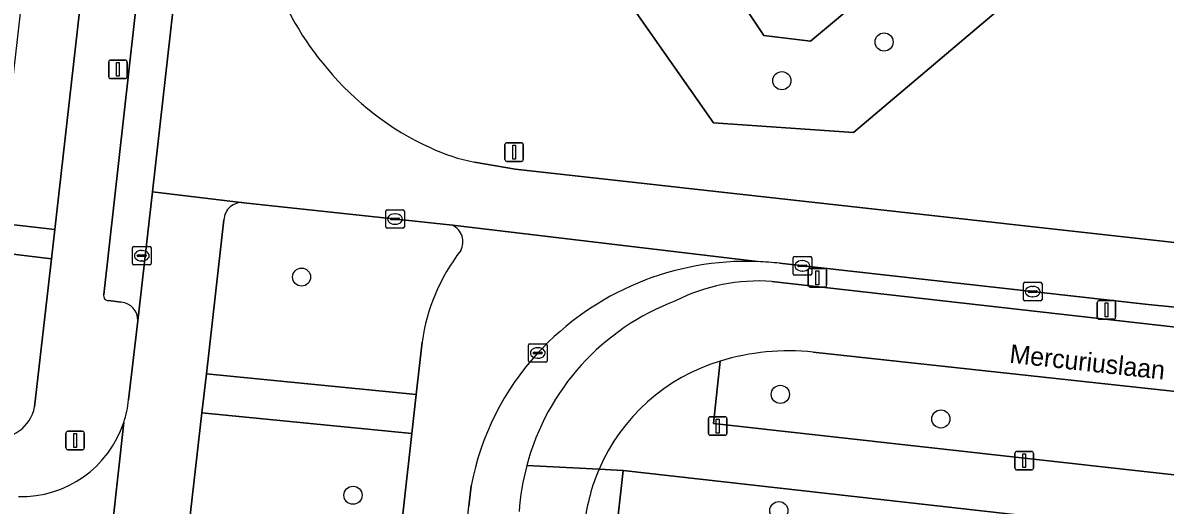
# Model space of a CAD drawing. Extents: x 161928 to 163071, y 386474 to 387428.
# Drawn here: x 162189.6 to 162251.1, y 386742.5 to 386768.4 of the extents above; entities that cross this region are included whole.
import ezdxf

# ---------------------------------------------------------------- set-up
doc = ezdxf.new("R2010")
doc.units = 0
for name, color, linetype in [('IMGEO_Berm_groen', 7, 'Continuous'), ('IMGEO_Boom', 7, 'Continuous'), ('IMGEO_Erf', 7, 'Continuous'), ('IMGEO_Fietspad_gesloten', 7, 'Continuous'), ('IMGEO_Groenvoorziening', 7, 'Continuous'), ('IMGEO_Kolk', 7, 'Continuous'), ('IMGEO_Lichtmast', 7, 'Continuous'), ('IMGEO_Openbare_ruimte_label', 7, 'Continuous'), ('IMGEO_Parkeervlak_gesloten', 7, 'Continuous'), ('IMGEO_Rijbaan_lokaal_gesloten', 7, 'Continuous'), ('IMGEO_Rijbaan_lokaal_open', 7, 'Continuous'), ('IMGEO_Voetpad_open', 7, 'Continuous')]:
    doc.layers.add(name, color=color, linetype=linetype)

msp = doc.modelspace()

# ---------------------------------------------------------------- linework, layer by layer
at = {"layer": 'IMGEO_Berm_groen'}
for points in [[(162212.73, 386757.546), (162201.49, 386758.76)], [(162200.428, 386757.835), (162199.494, 386749.539), (162210.783, 386748.439), (162211.097, 386751.253)], [(162227.141, 386750.228), (162226.78, 386746.88), (162267.049, 386742.383), (162267.553, 386746.877), (162232.163, 386750.721)]]:
    msp.add_lwpolyline(points, dxfattribs=at)
msp.add_lwpolyline([(162210.549, 386746.328), (162199.236, 386747.442), (162197.092, 386728.675), (162199.652, 386728.402), (162197.688, 386710.554), (162195.119, 386710.825), (162191.927, 386682.236), (162191.691, 386680.339), (162203.028, 386679.021), (162203.309, 386681.427), (162203.435, 386682.781), (162203, 386682.828), (162200.825, 386683.064), (162202.823, 386700.954), (162205.453, 386700.673)], close=True, dxfattribs=at)
for centre, radius, start, end in [((162201.385, 386757.808), 0.958, 83.71888, 178.39273), ((162212.309, 386756.652), 0.988, 331.56, 64.78021), ((162221.355, 386749.824), 10.357, 142.14094, 172.07226), ((162230.865, 386738.116), 12.671, 84.12128, 107.09203)]:
    msp.add_arc(centre, radius, start, end, dxfattribs=at)
at = {"layer": 'IMGEO_Boom'}
for centre in [(162235.975, 386767.41), (162230.47, 386765.326), (162204.606, 386754.754), (162230.386, 386748.439), (162239.033, 386747.116), (162207.377, 386743.009), (162230.309, 386742.181)]:
    msp.add_circle(centre, 0.489, dxfattribs=at)
at = {"layer": 'IMGEO_Erf'}
msp.add_lwpolyline([(162196.771, 386805.559), (162193.639, 386805.915), (162192.948, 386799.826), (162192.266, 386793.814), (162191.584, 386787.803), (162190.903, 386781.792), (162190.221, 386775.78), (162189.539, 386769.769), (162188.857, 386763.757), (162188.166, 386757.668), (162191.31, 386757.312)], close=True, dxfattribs=at)
at = {"layer": 'IMGEO_Fietspad_gesloten'}
for points in [[(162279.558, 386748.933), (162276.299, 386749.284), (162229.934, 386754.517)], [(162232.163, 386750.721), (162267.553, 386746.877), (162272.041, 386746.368), (162280.535, 386745.352)], [(162220.627, 386744.414), (162216.735, 386744.617)], [(162216.735, 386744.617), (162220.627, 386744.414)]]:
    msp.add_lwpolyline(points, dxfattribs=at)
for centre, radius, start, end in [((162229.212, 386744.687), 9.857, 85.80077, 116.93803), ((162229.347, 386741.261), 13.051, 110.63739, 165.09792), ((162230.865, 386738.116), 12.671, 84.12128, 107.09203), ((162230.144, 386740.308), 10.365, 106.84007, 156.66025), ((162229.261, 386741.269), 12.966, 165.0379, 176.1944), ((162230.14, 386740.309), 10.361, 156.65656, 173.00716)]:
    msp.add_arc(centre, radius, start, end, dxfattribs=at)
at = {"layer": 'IMGEO_Groenvoorziening'}
for points in [[(162234.335, 386762.537), (162257.503, 386782.161), (162260.488, 386782.185), (162270.834, 386768.555), (162274.709, 386771.504), (162263.12, 386786.668), (162255.519, 386787.093), (162232.019, 386767.459), (162229.508, 386767.761), (162219.304, 386783.014), (162214.958, 386779.955), (162226.797, 386763.062)], [(162274.709, 386771.504), (162270.834, 386768.555), (162260.488, 386782.185), (162257.503, 386782.161), (162234.335, 386762.537), (162226.797, 386763.062), (162214.958, 386779.955), (162219.304, 386783.014), (162229.508, 386767.761), (162232.019, 386767.459), (162255.519, 386787.093), (162263.12, 386786.668)], [(162245.363, 386741.706), (162221.929, 386744.346), (162214.782, 386680.498), (162223.437, 386679.534), (162224.5, 386679.416), (162234.333, 386678.391), (162238.263, 386677.963), (162238.505, 386679.954), (162220.599, 386681.926), (162226.595, 386737.185), (162229.227, 386736.991), (162229.722, 386740.601), (162240.582, 386739.464), (162240.32, 386737.425), (162244.895, 386736.957)]]:
    msp.add_lwpolyline(points, close=True, dxfattribs=at)
for points in [[(162213.913, 386760.939), (162216.114, 386760.569), (162268.884, 386754.688)], [(162190.23, 386747.764), (162191.133, 386755.746), (162185.046, 386756.474), (162184.326, 386749.92), (162183.946, 386746.708), (162183.925, 386746.534), (162187.908, 386746.108)]]:
    msp.add_lwpolyline(points, dxfattribs=at)
for centre, radius, start, end in [((162216.5, 386775.292), 14.036, 173.12587, 221.50076), ((162217.787, 386775.604), 15.22, 219.16863, 245.75906), ((162215.89, 386770.883), 10.139, 244.57871, 258.75416), ((162188.196, 386748.16), 2.073, 262.02011, 348.97118)]:
    msp.add_arc(centre, radius, start, end, dxfattribs=at)
at = {"layer": 'IMGEO_Kolk'}
for p, q in [((162209.215, 386758.38), (162210.067, 386758.38)), ((162209.14, 386757.454), (162209.14, 386758.306)), ((162209.399, 386757.874), (162209.399, 386757.886)), ((162209.837, 386757.837), (162209.439, 386757.837)), ((162209.442, 386757.923), (162209.84, 386757.923)), ((162209.628, 386758.16), (162209.653, 386758.16)), ((162209.883, 386757.886), (162209.883, 386757.874)), ((162210.141, 386758.306), (162210.141, 386757.454)), ((162210.067, 386757.38), (162209.215, 386757.38)), ((162209.651, 386757.6), (162209.626, 386757.6)), ((162195.502, 386755.481), (162195.502, 386756.333)), ((162195.577, 386756.407), (162196.429, 386756.407)), ((162195.761, 386755.901), (162195.761, 386755.913)), ((162196.199, 386755.864), (162195.801, 386755.864)), ((162195.804, 386755.95), (162196.202, 386755.95)), ((162195.99, 386756.187), (162196.015, 386756.187)), ((162196.245, 386755.913), (162196.245, 386755.901)), ((162196.503, 386756.333), (162196.503, 386755.481)), ((162231.15, 386755.86), (162232.002, 386755.86)), ((162196.429, 386755.407), (162195.577, 386755.407)), ((162196.013, 386755.627), (162195.988, 386755.627)), ((162231.075, 386754.934), (162231.075, 386755.786)), ((162231.334, 386755.354), (162231.334, 386755.366)), ((162231.772, 386755.317), (162231.374, 386755.317)), ((162231.377, 386755.403), (162231.775, 386755.403)), ((162231.563, 386755.64), (162231.588, 386755.64)), ((162231.818, 386755.366), (162231.818, 386755.354)), ((162232.076, 386755.786), (162232.076, 386754.934)), ((162232.002, 386754.86), (162231.15, 386754.86)), ((162231.586, 386755.08), (162231.561, 386755.08)), ((162243.481, 386753.547), (162243.481, 386754.399)), ((162243.556, 386754.473), (162244.408, 386754.473)), ((162243.783, 386754.016), (162244.181, 386754.016)), ((162243.969, 386754.253), (162243.994, 386754.253)), ((162244.482, 386754.399), (162244.482, 386753.547)), ((162244.408, 386753.473), (162243.556, 386753.473)), ((162243.74, 386753.967), (162243.74, 386753.979)), ((162244.178, 386753.93), (162243.78, 386753.93)), ((162243.992, 386753.693), (162243.967, 386753.693)), ((162244.224, 386753.979), (162244.224, 386753.967)), ((162216.826, 386750.242), (162216.826, 386751.094)), ((162216.901, 386751.168), (162217.753, 386751.168)), ((162217.314, 386750.948), (162217.339, 386750.948)), ((162217.827, 386751.094), (162217.827, 386750.242)), ((162217.085, 386750.662), (162217.085, 386750.674)), ((162217.523, 386750.625), (162217.125, 386750.625)), ((162217.128, 386750.711), (162217.526, 386750.711)), ((162217.337, 386750.388), (162217.312, 386750.388)), ((162217.569, 386750.674), (162217.569, 386750.662)), ((162217.753, 386750.168), (162216.901, 386750.168))]:
    msp.add_line(p, q, dxfattribs=at)
for points in [[(162209.215, 386758.38), (162210.067, 386758.38)], [(162209.14, 386757.454), (162209.14, 386758.306)], [(162210.141, 386758.306), (162210.141, 386757.454)], [(162210.067, 386757.38), (162209.215, 386757.38)], [(162195.502, 386755.481), (162195.502, 386756.333)], [(162195.577, 386756.407), (162196.429, 386756.407)], [(162196.503, 386756.333), (162196.503, 386755.481)], [(162231.15, 386755.86), (162232.002, 386755.86)], [(162196.429, 386755.407), (162195.577, 386755.407)], [(162231.075, 386754.934), (162231.075, 386755.786)], [(162232.076, 386755.786), (162232.076, 386754.934)], [(162232.002, 386754.86), (162231.15, 386754.86)], [(162243.481, 386753.547), (162243.481, 386754.399)], [(162243.556, 386754.473), (162244.408, 386754.473)], [(162244.482, 386754.399), (162244.482, 386753.547)], [(162244.408, 386753.473), (162243.556, 386753.473)], [(162216.826, 386750.242), (162216.826, 386751.094)], [(162216.901, 386751.168), (162217.753, 386751.168)], [(162217.827, 386751.094), (162217.827, 386750.242)], [(162217.753, 386750.168), (162216.901, 386750.168)]]:
    msp.add_lwpolyline(points, dxfattribs=at)
for centre, radius, start, end in [((162209.217, 386758.304), 0.0765, 91.55205, 178.44795), ((162209.217, 386758.304), 0.0765, 91.55205, 178.44795), ((162210.065, 386758.304), 0.0765, 1.55205, 88.44795), ((162210.065, 386758.304), 0.0765, 1.55205, 88.44795), ((162209.439, 386757.883), 0.0403, 85.87752, 175.75265), ((162209.436, 386757.873), 0.0366, 178.93798, 274.71019), ((162209.84, 386757.88), 0.043, 264.86636, 352.45326), ((162209.844, 386757.885), 0.0386, 1.73085, 96.63898), ((162209.217, 386757.456), 0.0765, 181.55205, 268.44795), ((162209.217, 386757.456), 0.0765, 181.55205, 268.44795), ((162210.065, 386757.456), 0.0765, 271.55205, 358.44795), ((162210.065, 386757.456), 0.0765, 271.55205, 358.44795), ((162195.579, 386756.331), 0.0765, 91.55205, 178.44795), ((162195.579, 386756.331), 0.0765, 91.55205, 178.44795), ((162195.801, 386755.91), 0.0403, 85.87752, 175.75265), ((162195.798, 386755.9), 0.0366, 178.93798, 274.71019), ((162196.202, 386755.907), 0.043, 264.86636, 352.45326), ((162196.206, 386755.912), 0.0386, 1.73085, 96.63898), ((162196.427, 386756.331), 0.0765, 1.55205, 88.44795), ((162196.427, 386756.331), 0.0765, 1.55205, 88.44795), ((162231.152, 386755.784), 0.0765, 91.55205, 178.44795), ((162231.152, 386755.784), 0.0765, 91.55205, 178.44795), ((162232, 386755.784), 0.0765, 1.55205, 88.44795), ((162232, 386755.784), 0.0765, 1.55205, 88.44795), ((162195.579, 386755.483), 0.0765, 181.55205, 268.44795), ((162195.579, 386755.483), 0.0765, 181.55205, 268.44795), ((162196.427, 386755.483), 0.0765, 271.55205, 358.44795), ((162196.427, 386755.483), 0.0765, 271.55205, 358.44795), ((162231.374, 386755.363), 0.0403, 85.87752, 175.75265), ((162231.371, 386755.353), 0.0366, 178.93798, 274.71019), ((162231.775, 386755.36), 0.043, 264.86636, 352.45326), ((162231.779, 386755.365), 0.0386, 1.73085, 96.63898), ((162231.152, 386754.936), 0.0765, 181.55205, 268.44795), ((162231.152, 386754.936), 0.0765, 181.55205, 268.44795), ((162232, 386754.936), 0.0765, 271.55205, 358.44795), ((162232, 386754.936), 0.0765, 271.55205, 358.44795), ((162243.558, 386754.397), 0.0765, 91.55205, 178.44795), ((162243.558, 386754.397), 0.0765, 91.55205, 178.44795), ((162243.78, 386753.976), 0.0403, 85.87752, 175.75265), ((162244.185, 386753.978), 0.0386, 1.73085, 96.63898), ((162244.406, 386754.397), 0.0765, 1.55205, 88.44795), ((162244.406, 386754.397), 0.0765, 1.55205, 88.44795), ((162243.558, 386753.549), 0.0765, 181.55205, 268.44795), ((162243.558, 386753.549), 0.0765, 181.55205, 268.44795), ((162243.777, 386753.966), 0.0366, 178.93798, 274.71019), ((162244.181, 386753.973), 0.043, 264.86636, 352.45326), ((162244.406, 386753.549), 0.0765, 271.55205, 358.44795), ((162244.406, 386753.549), 0.0765, 271.55205, 358.44795), ((162216.903, 386751.092), 0.0765, 91.55205, 178.44795), ((162216.903, 386751.092), 0.0765, 91.55205, 178.44795), ((162217.751, 386751.092), 0.0765, 1.55205, 88.44795), ((162217.751, 386751.092), 0.0765, 1.55205, 88.44795), ((162217.125, 386750.671), 0.0403, 85.87752, 175.75265), ((162217.122, 386750.661), 0.0366, 178.93798, 274.71019), ((162217.526, 386750.668), 0.043, 264.86636, 352.45326), ((162217.53, 386750.673), 0.0386, 1.73085, 96.63898), ((162216.903, 386750.244), 0.0765, 181.55205, 268.44795), ((162216.903, 386750.244), 0.0765, 181.55205, 268.44795), ((162217.751, 386750.244), 0.0765, 271.55205, 358.44795), ((162217.751, 386750.244), 0.0765, 271.55205, 358.44795)]:
    msp.add_arc(centre, radius, start, end, dxfattribs=at)
for centre, major_axis, ratio, start_param, end_param in [((162209.627, 386757.88), (-0.387, 0.002), 0.722429, 4.712389, 7.853982), ((162209.652, 386757.88), (-0.39, 0.002), 0.717154, 1.570796, 4.712389), ((162195.989, 386755.907), (-0.387, 0.002), 0.722429, 4.712389, 7.853982), ((162196.014, 386755.907), (-0.39, 0.002), 0.717154, 1.570796, 4.712389), ((162231.562, 386755.36), (-0.387, 0.002), 0.722429, 4.712389, 7.853982), ((162231.587, 386755.36), (-0.39, 0.002), 0.717154, 1.570796, 4.712389), ((162243.968, 386753.973), (-0.387, 0.002), 0.722429, 4.712389, 7.853982), ((162243.993, 386753.973), (-0.39, 0.002), 0.717154, 1.570796, 4.712389), ((162217.313, 386750.668), (-0.387, 0.002), 0.722429, 4.712389, 7.853982), ((162217.338, 386750.668), (-0.39, 0.002), 0.717154, 1.570796, 4.712389)]:
    msp.add_ellipse(centre, major_axis=major_axis, ratio=ratio, start_param=start_param, end_param=end_param, dxfattribs=at)
at = {"layer": 'IMGEO_Lichtmast'}
for p, q in [((162194.218, 386765.54), (162194.218, 386766.34)), ((162194.218, 386766.34), (162194.218, 386765.54)), ((162194.318, 386766.44), (162195.108, 386766.44)), ((162195.108, 386766.44), (162194.318, 386766.44)), ((162195.208, 386766.34), (162195.208, 386765.54)), ((162195.208, 386765.54), (162195.208, 386766.34)), ((162195.108, 386765.44), (162194.318, 386765.44)), ((162194.318, 386765.44), (162195.108, 386765.44)), ((162215.556, 386761.084), (162215.556, 386761.884)), ((162215.556, 386761.884), (162215.556, 386761.084)), ((162215.656, 386761.984), (162216.446, 386761.984)), ((162216.446, 386761.984), (162215.656, 386761.984)), ((162216.546, 386761.884), (162216.546, 386761.084)), ((162216.546, 386761.084), (162216.546, 386761.884)), ((162216.446, 386760.984), (162215.656, 386760.984)), ((162215.656, 386760.984), (162216.446, 386760.984)), ((162231.888, 386754.318), (162231.888, 386755.118)), ((162231.888, 386755.118), (162231.888, 386754.318)), ((162231.988, 386755.218), (162232.778, 386755.218)), ((162232.778, 386755.218), (162231.988, 386755.218)), ((162232.878, 386755.118), (162232.878, 386754.318)), ((162232.878, 386754.318), (162232.878, 386755.118)), ((162232.778, 386754.218), (162231.988, 386754.218)), ((162231.988, 386754.218), (162232.778, 386754.218)), ((162247.554, 386753.488), (162248.344, 386753.488)), ((162248.344, 386753.488), (162247.554, 386753.488)), ((162247.454, 386752.588), (162247.454, 386753.388)), ((162247.454, 386753.388), (162247.454, 386752.588)), ((162248.444, 386753.388), (162248.444, 386752.588)), ((162248.444, 386752.588), (162248.444, 386753.388)), ((162248.344, 386752.488), (162247.554, 386752.488)), ((162247.554, 386752.488), (162248.344, 386752.488)), ((162226.517, 386746.335), (162226.517, 386747.135)), ((162226.517, 386747.135), (162226.517, 386746.335)), ((162226.617, 386747.235), (162227.407, 386747.235)), ((162227.407, 386747.235), (162226.617, 386747.235)), ((162227.507, 386747.135), (162227.507, 386746.335)), ((162227.507, 386746.335), (162227.507, 386747.135)), ((162191.914, 386745.557), (162191.914, 386746.357)), ((162191.914, 386746.357), (162191.914, 386745.557)), ((162192.014, 386746.457), (162192.804, 386746.457)), ((162192.804, 386746.457), (162192.014, 386746.457)), ((162192.904, 386746.357), (162192.904, 386745.557)), ((162192.904, 386745.557), (162192.904, 386746.357)), ((162227.407, 386746.235), (162226.617, 386746.235)), ((162226.617, 386746.235), (162227.407, 386746.235)), ((162192.804, 386745.457), (162192.014, 386745.457)), ((162192.014, 386745.457), (162192.804, 386745.457)), ((162243.023, 386744.47), (162243.023, 386745.27)), ((162243.023, 386745.27), (162243.023, 386744.47)), ((162243.123, 386745.37), (162243.913, 386745.37)), ((162243.913, 386745.37), (162243.123, 386745.37)), ((162244.013, 386745.27), (162244.013, 386744.47)), ((162244.013, 386744.47), (162244.013, 386745.27)), ((162243.913, 386744.37), (162243.123, 386744.37)), ((162243.123, 386744.37), (162243.913, 386744.37))]:
    msp.add_line(p, q, dxfattribs=at)
for points in [[(162194.638, 386766.315), (162194.788, 386766.315), (162194.788, 386765.565), (162194.638, 386765.565), (162194.638, 386766.315)], [(162215.976, 386761.859), (162216.126, 386761.859), (162216.126, 386761.109), (162215.976, 386761.109), (162215.976, 386761.859)], [(162232.308, 386755.093), (162232.458, 386755.093), (162232.458, 386754.343), (162232.308, 386754.343), (162232.308, 386755.093)], [(162247.874, 386753.363), (162248.024, 386753.363), (162248.024, 386752.613), (162247.874, 386752.613), (162247.874, 386753.363)], [(162226.937, 386747.11), (162227.087, 386747.11), (162227.087, 386746.36), (162226.937, 386746.36), (162226.937, 386747.11)], [(162192.334, 386746.332), (162192.484, 386746.332), (162192.484, 386745.582), (162192.334, 386745.582), (162192.334, 386746.332)], [(162243.443, 386745.245), (162243.593, 386745.245), (162243.593, 386744.495), (162243.443, 386744.495), (162243.443, 386745.245)]]:
    msp.add_lwpolyline(points, dxfattribs=at)
for centre, start, end in [((162194.318, 386766.34), 90, 180), ((162194.318, 386766.34), 90, 180), ((162195.108, 386766.34), 0, 90), ((162195.108, 386766.34), 360, 90), ((162194.318, 386765.54), 180, 270), ((162194.318, 386765.54), 180, 270), ((162195.108, 386765.54), 270, 0), ((162195.108, 386765.54), 270, 0), ((162215.656, 386761.884), 90, 180), ((162215.656, 386761.884), 90, 180), ((162216.446, 386761.884), 0, 90), ((162216.446, 386761.884), 360, 90), ((162215.656, 386761.084), 180, 270), ((162215.656, 386761.084), 180, 270), ((162216.446, 386761.084), 270, 0), ((162216.446, 386761.084), 270, 0), ((162231.988, 386755.118), 90, 180), ((162231.988, 386755.118), 90, 180), ((162232.778, 386755.118), 0, 90), ((162232.778, 386755.118), 360, 90), ((162231.988, 386754.318), 180, 270), ((162231.988, 386754.318), 180, 270), ((162232.778, 386754.318), 270, 0), ((162232.778, 386754.318), 270, 0), ((162247.554, 386753.388), 90, 180), ((162247.554, 386753.388), 90, 180), ((162248.344, 386753.388), 0, 90), ((162248.344, 386753.388), 360, 90), ((162247.554, 386752.588), 180, 270), ((162247.554, 386752.588), 180, 270), ((162248.344, 386752.588), 270, 0), ((162248.344, 386752.588), 270, 0), ((162226.617, 386747.135), 90, 180), ((162226.617, 386747.135), 90, 180), ((162227.407, 386747.135), 0, 90), ((162227.407, 386747.135), 360, 90), ((162192.014, 386746.357), 90, 180), ((162192.014, 386746.357), 90, 180), ((162192.804, 386746.357), 0, 90), ((162192.804, 386746.357), 360, 90), ((162226.617, 386746.335), 180, 270), ((162226.617, 386746.335), 180, 270), ((162227.407, 386746.335), 270, 0), ((162227.407, 386746.335), 270, 0), ((162192.014, 386745.557), 180, 270), ((162192.014, 386745.557), 180, 270), ((162192.804, 386745.557), 270, 0), ((162192.804, 386745.557), 270, 0), ((162243.123, 386745.27), 90, 180), ((162243.123, 386745.27), 90, 180), ((162243.913, 386745.27), 0, 90), ((162243.913, 386745.27), 360, 90), ((162243.123, 386744.47), 180, 270), ((162243.123, 386744.47), 180, 270), ((162243.913, 386744.47), 270, 0), ((162243.913, 386744.47), 270, 0)]:
    msp.add_arc(centre, 0.1, start, end, dxfattribs=at)
at = {"layer": 'IMGEO_Parkeervlak_gesloten'}
for points in [[(162195.796, 386752.402), (162196.581, 386759.351), (162200.446, 386793.582)], [(162198.303, 386792.642), (162193.953, 386753.818)], [(162194.204, 386753.491), (162194.896, 386753.411)]]:
    msp.add_lwpolyline(points, dxfattribs=at)
for centre, radius, start, end in [((162194.202, 386753.749), 0.258, 164.53518, 270.48336), ((162194.784, 386752.405), 1.012, 359.82829, 83.63586)]:
    msp.add_arc(centre, radius, start, end, dxfattribs=at)
at = {"layer": 'IMGEO_Rijbaan_lokaal_gesloten'}
for points in [[(162200.446, 386793.582), (162196.581, 386759.351), (162201.49, 386758.76), (162212.73, 386757.546), (162229.164, 386755.59)], [(162216.114, 386760.569), (162213.913, 386760.939)], [(162268.884, 386754.688), (162216.114, 386760.569)], [(162230.347, 386755.498), (162250.193, 386753.278), (162258.737, 386752.431), (162276.458, 386750.338), (162277.552, 386750.223)]]:
    msp.add_lwpolyline(points, dxfattribs=at)
for centre, radius, start, end in [((162216.5, 386775.292), 14.036, 173.12587, 221.50076), ((162217.787, 386775.604), 15.22, 219.16863, 245.75906), ((162215.89, 386770.883), 10.139, 244.57871, 258.75416), ((162228.516, 386739.606), 15.997, 83.42768, 87.67862)]:
    msp.add_arc(centre, radius, start, end, dxfattribs=at)
at = {"layer": 'IMGEO_Rijbaan_lokaal_open'}
for points in [[(162201.49, 386758.76), (162196.581, 386759.351), (162195.796, 386752.402), (162195.292, 386748.142)], [(162195.119, 386710.825), (162197.092, 386728.675), (162199.236, 386747.442), (162199.494, 386749.539), (162200.428, 386757.835)], [(162229.164, 386755.59), (162212.73, 386757.546)], [(162211.097, 386751.253), (162210.783, 386748.439), (162210.549, 386746.328), (162205.453, 386700.673), (162203.435, 386682.781), (162203.309, 386681.427), (162206.765, 386681.055), (162213.621, 386742.419), (162213.74, 386743.52)], [(162193.512, 386733.104), (162195.031, 386746.93)], [(162195.031, 386746.93), (162193.512, 386733.104)]]:
    msp.add_lwpolyline(points, dxfattribs=at)
for centre, radius, start, end in [((162201.385, 386757.808), 0.958, 83.71888, 178.39273), ((162212.309, 386756.652), 0.988, 331.56, 64.78021), ((162221.355, 386749.824), 10.357, 142.14094, 172.07226), ((162228.574, 386740.315), 15.286, 87.78708, 137.36945), ((162228.015, 386740.831), 14.526, 137.37232, 169.33097), ((162189.528, 386748.749), 5.796, 341.70739, 353.9869), ((162189.506, 386748.754), 5.819, 268.53673, 341.73416)]:
    msp.add_arc(centre, radius, start, end, dxfattribs=at)
at = {"layer": 'IMGEO_Voetpad_open'}
for points in [[(162197.044, 386808.424), (162196.771, 386805.559), (162191.31, 386757.312), (162191.133, 386755.746), (162190.23, 386747.764)], [(162193.953, 386753.818), (162198.303, 386792.642)], [(162185.046, 386756.474), (162191.133, 386755.746), (162191.31, 386757.312), (162188.166, 386757.668)], [(162229.934, 386754.517), (162276.299, 386749.284), (162276.458, 386750.338), (162258.737, 386752.431), (162250.193, 386753.278), (162230.347, 386755.498)], [(162194.896, 386753.411), (162194.204, 386753.491)], [(162195.292, 386748.142), (162195.796, 386752.402)], [(162356.789, 386737.505), (162353.604, 386737.855), (162353.03, 386732.924), (162324.969, 386736.065), (162313.656, 386737.331), (162314.244, 386742.319), (162311.028, 386742.673), (162310.444, 386737.622), (162293.788, 386739.451), (162294.362, 386744.606), (162291.152, 386744.95), (162290.613, 386740.314), (162290.544, 386739.722), (162290.018, 386739.78), (162289.383, 386739.851), (162271.516, 386741.841), (162272.041, 386746.368), (162267.553, 386746.877), (162267.049, 386742.383), (162226.78, 386746.88), (162227.141, 386750.228)], [(162222.896, 386676.557), (162223.437, 386679.534), (162214.782, 386680.498), (162221.929, 386744.346)], [(162221.929, 386744.346), (162220.627, 386744.414)], [(162220.627, 386744.414), (162221.929, 386744.346), (162245.363, 386741.706), (162249.047, 386741.291), (162267.581, 386739.204), (162270.636, 386738.86), (162295.961, 386736.007)], [(162213.74, 386743.52), (162213.621, 386742.419)]]:
    msp.add_lwpolyline(points, dxfattribs=at)
msp.add_lwpolyline([(162210.783, 386748.439), (162199.494, 386749.539), (162199.236, 386747.442), (162210.549, 386746.328)], close=True, dxfattribs=at)
for centre, radius, start, end in [((162228.574, 386740.315), 15.286, 87.78708, 137.36945), ((162228.516, 386739.606), 15.997, 83.42768, 87.67862), ((162229.212, 386744.687), 9.857, 85.80077, 116.93803), ((162194.202, 386753.749), 0.258, 164.53518, 270.48336), ((162194.784, 386752.405), 1.012, 359.82829, 83.63586), ((162229.347, 386741.261), 13.051, 110.63739, 165.09792), ((162228.015, 386740.831), 14.526, 137.37232, 169.33097), ((162230.144, 386740.308), 10.365, 106.84007, 156.66025), ((162189.528, 386748.749), 5.796, 341.70739, 353.9869), ((162188.196, 386748.16), 2.073, 262.02011, 348.97118), ((162189.506, 386748.754), 5.819, 268.53673, 341.73416), ((162229.261, 386741.269), 12.966, 165.0379, 176.1944), ((162230.14, 386740.309), 10.361, 156.65656, 173.00716)]:
    msp.add_arc(centre, radius, start, end, dxfattribs=at)

# ---------------------------------------------------------------- texts
at = {"layer": 'IMGEO_Openbare_ruimte_label'}
msp.add_text('Mercuriuslaan', height=1, rotation=353.74207, dxfattribs=at).set_placement((162242.696, 386750.147))

doc.saveas('drawing.dxf')
